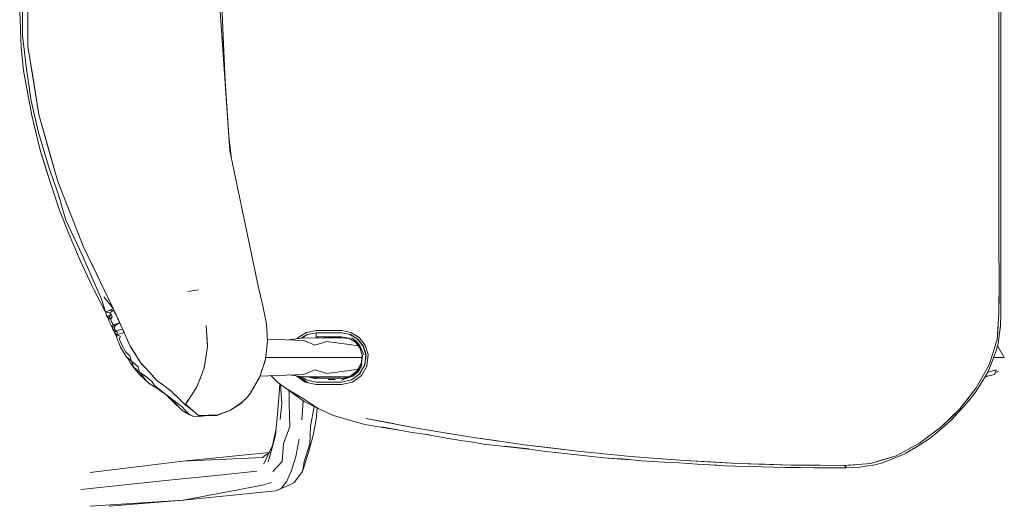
# Model space of a CAD drawing. Header units: millimetres. Extents: x -261 to 187, y -214 to 106.
# Tile 962 of 1056: x -209.357 to -208.833, y 18.07 to 18.329. Entities that reach past the tile are written whole.
import ezdxf

# ---------------------------------------------------------------- set-up
doc = ezdxf.new("R2010")
doc.units = ezdxf.units.MM
doc.header["$LTSCALE"] = 0.005
doc.header["$MEASUREMENT"] = 0
doc.layers.add('IFC-Elemento de mobília-Contorno', color=9, linetype='Continuous', lineweight=5)

msp = doc.modelspace()

# ---------------------------------------------------------------- linework, layer by layer
at = {"layer": 'IFC-Elemento de mobília-Contorno', "lineweight": 5}
for p, q in [((-209.35514, 18.32015), (-209.35507, 18.34058)), ((-209.24934, 18.34227), (-209.24744, 18.29602)), ((-209.35658, 18.33308), (-209.35585, 18.31394)), ((-209.35217, 18.31464), (-209.35217, 18.33307)), ((-209.24998, 18.33307), (-209.2449, 18.25896)), ((-209.24998, 18.33307), (-209.24744, 18.29602)), ((-208.83624, 18.31527), (-208.83624, 18.33307)), ((-208.83514, 18.32305), (-208.83514, 18.33307)), ((-208.83514, 18.31304), (-208.83514, 18.33307)), ((-208.83624, 18.31527), (-208.83624, 18.32417)), ((-209.35514, 18.32015), (-209.35296, 18.30227)), ((-208.83514, 18.31304), (-208.83514, 18.32305)), ((-209.35585, 18.31394), (-209.35455, 18.30159)), ((-209.35217, 18.31464), (-209.34648, 18.27822)), ((-209.35217, 18.31464), (-209.34933, 18.29643)), ((-208.83624, 18.31527), (-208.83624, 18.29746)), ((-208.83514, 18.30803), (-208.83514, 18.31304)), ((-208.83514, 18.293), (-208.83514, 18.31304)), ((-208.83514, 18.30302), (-208.83514, 18.30803)), ((-208.83624, 18.30636), (-208.83624, 18.29746)), ((-208.83514, 18.293), (-208.83514, 18.30302)), ((-209.35455, 18.30159), (-209.35197, 18.28705)), ((-209.35296, 18.30227), (-209.35045, 18.28552)), ((-208.83624, 18.29746), (-208.83623, 18.27966)), ((-209.35345, 18.29583), (-209.35013, 18.27772)), ((-209.34933, 18.29643), (-209.3479, 18.28732)), ((-209.24744, 18.29602), (-209.2449, 18.25896)), ((-208.83514, 18.28298), (-208.83514, 18.293)), ((-208.83514, 18.27297), (-208.83514, 18.293)), ((-209.35197, 18.28705), (-209.35013, 18.27772)), ((-209.3479, 18.28732), (-209.34648, 18.27822)), ((-208.83623, 18.28856), (-208.83623, 18.27966)), ((-209.35045, 18.28552), (-209.3466, 18.26864)), ((-208.83514, 18.27297), (-208.83514, 18.28298)), ((-209.35013, 18.27772), (-209.34582, 18.26001)), ((-209.34648, 18.27822), (-209.33636, 18.24276)), ((-209.34648, 18.27822), (-209.34142, 18.26049)), ((-208.83623, 18.27966), (-208.83622, 18.26186)), ((-208.83514, 18.26796), (-208.83514, 18.27297)), ((-208.83514, 18.25293), (-208.83514, 18.27297)), ((-209.3466, 18.26864), (-209.34133, 18.25088)), ((-209.24541, 18.26652), (-209.24397, 18.25453)), ((-208.83622, 18.27076), (-208.83622, 18.26186)), ((-208.83514, 18.26295), (-208.83514, 18.26796)), ((-208.83622, 18.24405), (-208.83622, 18.26186)), ((-208.83514, 18.25293), (-208.83514, 18.26295)), ((-209.34582, 18.26001), (-209.34013, 18.24183)), ((-209.34582, 18.26001), (-209.3422, 18.24787)), ((-209.34142, 18.26049), (-209.33636, 18.24276)), ((-209.2449, 18.25896), (-209.23733, 18.22263)), ((-209.2449, 18.25896), (-209.22976, 18.18631)), ((-209.34133, 18.25088), (-209.336, 18.23566)), ((-208.83622, 18.24405), (-208.83622, 18.25296)), ((-208.83514, 18.24291), (-208.83514, 18.25293)), ((-208.83514, 18.23145), (-208.83514, 18.25293)), ((-209.3422, 18.24787), (-209.33541, 18.22753)), ((-209.33636, 18.24276), (-209.32293, 18.2084)), ((-209.33636, 18.24276), (-209.32965, 18.22558)), ((-208.83622, 18.24405), (-208.83622, 18.22625)), ((-208.83514, 18.23289), (-208.83514, 18.24291)), ((-209.336, 18.23566), (-209.33198, 18.22223)), ((-208.83622, 18.22625), (-208.83622, 18.23515)), ((-208.83514, 18.22286), (-208.83514, 18.23289)), ((-208.83514, 18.20997), (-208.83514, 18.23145)), ((-209.33541, 18.22753), (-209.33027, 18.21455)), ((-209.32965, 18.22558), (-209.32293, 18.2084)), ((-208.83622, 18.22625), (-208.8362, 18.21735)), ((-208.83622, 18.22625), (-208.83618, 18.20845)), ((-209.33198, 18.22223), (-209.32358, 18.20413)), ((-209.23733, 18.22263), (-209.22976, 18.18631)), ((-208.83514, 18.21285), (-208.83514, 18.22286)), ((-209.33027, 18.21455), (-209.32442, 18.20078)), ((-208.8362, 18.21735), (-208.83618, 18.20845)), ((-209.32293, 18.2084), (-209.30691, 18.17519)), ((-209.32293, 18.2084), (-209.31492, 18.19179)), ((-208.83618, 18.20845), (-208.83613, 18.19065)), ((-208.83514, 18.20283), (-208.83514, 18.21285)), ((-208.83514, 18.19137), (-208.83514, 18.20997)), ((-209.32358, 18.20413), (-209.31703, 18.18903)), ((-209.32442, 18.20078), (-209.31799, 18.18703)), ((-208.83616, 18.19954), (-208.83613, 18.19065)), ((-208.83514, 18.19281), (-208.83514, 18.20283)), ((-208.83514, 18.18279), (-208.83514, 18.19281)), ((-209.31703, 18.18903), (-209.313, 18.1799)), ((-208.83618, 18.17276), (-208.83613, 18.19065)), ((-208.83514, 18.17276), (-208.83514, 18.19137)), ((-209.31799, 18.18703), (-209.31699, 18.18498)), ((-209.31699, 18.18498), (-209.31101, 18.17325)), ((-209.26715, 18.18424), (-209.26159, 18.18519)), ((-209.26715, 18.18424), (-209.26375, 18.18482)), ((-209.26375, 18.18482), (-209.26159, 18.18519)), ((-209.22976, 18.18631), (-209.22734, 18.17666)), ((-208.83618, 18.17276), (-208.83615, 18.18285)), ((-208.83514, 18.17269), (-208.83514, 18.18279)), ((-209.313, 18.1799), (-209.31101, 18.17325)), ((-209.31184, 18.18134), (-209.30691, 18.17519)), ((-209.31101, 18.17325), (-209.30896, 18.17422)), ((-209.31101, 18.17325), (-209.30977, 18.17384)), ((-209.31101, 18.17325), (-209.30873, 18.17293)), ((-209.31101, 18.17325), (-209.31041, 18.17188)), ((-209.31041, 18.17188), (-209.31019, 18.17102)), ((-209.31019, 18.17102), (-209.30806, 18.17206)), ((-209.30977, 18.17384), (-209.30852, 18.17442)), ((-209.30927, 18.17065), (-209.30806, 18.17206)), ((-209.30896, 18.17422), (-209.30691, 18.17519)), ((-209.30896, 18.17422), (-209.30655, 18.17439)), ((-209.30873, 18.17293), (-209.30655, 18.17439)), ((-209.30873, 18.17293), (-209.30806, 18.17206)), ((-209.30852, 18.17442), (-209.30691, 18.17519)), ((-209.30806, 18.17206), (-209.3075, 18.17085)), ((-209.30691, 18.17519), (-209.30415, 18.16912)), ((-209.30691, 18.17519), (-209.30655, 18.17439)), ((-209.30661, 18.17452), (-209.30614, 18.17349)), ((-209.30614, 18.17349), (-209.30576, 18.17265)), ((-209.30576, 18.17265), (-209.30537, 18.17181)), ((-209.30537, 18.17181), (-209.30499, 18.17096)), ((-209.22734, 18.17666), (-209.22549, 18.16688)), ((-208.83721, 18.15872), (-208.83618, 18.17276)), ((-208.83545, 18.16576), (-208.83521, 18.17271)), ((-208.83526, 18.17144), (-208.83514, 18.17269)), ((-208.83525, 18.17155), (-208.83514, 18.17276)), ((-209.31019, 18.17102), (-209.30927, 18.17065)), ((-209.31019, 18.17102), (-209.30936, 18.17003)), ((-209.30942, 18.16968), (-209.3075, 18.17085)), ((-209.30942, 18.16968), (-209.30927, 18.17065)), ((-209.30942, 18.16968), (-209.30808, 18.16966)), ((-209.30942, 18.16968), (-209.30915, 18.16882)), ((-209.30915, 18.16882), (-209.30878, 18.16794)), ((-209.30878, 18.16794), (-209.30829, 18.16699)), ((-209.30829, 18.16699), (-209.30798, 18.16618)), ((-209.30808, 18.16966), (-209.3075, 18.17085)), ((-209.30808, 18.16966), (-209.3078, 18.16822)), ((-209.3078, 18.16822), (-209.30721, 18.16752)), ((-209.30727, 18.16563), (-209.30708, 18.16662)), ((-209.30721, 18.16752), (-209.30708, 18.16662)), ((-209.30708, 18.16662), (-209.30345, 18.16758)), ((-209.30708, 18.16662), (-209.30554, 18.16645)), ((-209.30554, 18.16645), (-209.30345, 18.16758)), ((-209.30499, 18.17096), (-209.30461, 18.17012)), ((-209.30461, 18.17012), (-209.30415, 18.16912)), ((-209.30415, 18.16912), (-209.30076, 18.16167)), ((-209.30415, 18.16912), (-209.30384, 18.16843)), ((-209.30384, 18.16843), (-209.30345, 18.16758)), ((-209.30345, 18.16758), (-209.30307, 18.16674)), ((-209.30307, 18.16674), (-209.30268, 18.1659)), ((-209.22549, 18.16688), (-209.22486, 18.15787)), ((-209.30798, 18.16618), (-209.30727, 18.16563)), ((-209.30798, 18.16618), (-209.30723, 18.16507)), ((-209.30733, 18.1656), (-209.30554, 18.16645)), ((-209.30727, 18.16563), (-209.30624, 18.16514)), ((-209.30727, 18.16563), (-209.30718, 18.16442)), ((-209.30718, 18.16442), (-209.30612, 18.16418)), ((-209.30718, 18.16442), (-209.306, 18.16251)), ((-209.30624, 18.16514), (-209.30554, 18.16645)), ((-209.30624, 18.16514), (-209.30612, 18.16418)), ((-209.30612, 18.16418), (-209.30575, 18.1633)), ((-209.30611, 18.16218), (-209.30575, 18.1633)), ((-209.30611, 18.16218), (-209.30493, 18.16124)), ((-209.30611, 18.16218), (-209.30491, 18.1599)), ((-209.30575, 18.1633), (-209.30191, 18.16421)), ((-209.30575, 18.1633), (-209.30456, 18.16267)), ((-209.30493, 18.16124), (-209.30456, 18.16267)), ((-209.30493, 18.16124), (-209.30114, 18.16252)), ((-209.30268, 18.1659), (-209.3023, 18.16505)), ((-209.3023, 18.16505), (-209.30191, 18.16421)), ((-209.30191, 18.16421), (-209.30153, 18.16337)), ((-209.30153, 18.16337), (-209.30114, 18.16252)), ((-209.30114, 18.16252), (-209.30076, 18.16167)), ((-209.30076, 18.16167), (-209.2978, 18.15528)), ((-209.30076, 18.16167), (-209.30002, 18.16007)), ((-209.25742, 18.16623), (-209.25711, 18.16055)), ((-209.25742, 18.16623), (-209.25676, 18.15574)), ((-209.20862, 18.15982), (-209.20421, 18.16253)), ((-209.20696, 18.15941), (-209.2037, 18.1614)), ((-209.20421, 18.16253), (-209.19905, 18.1635)), ((-209.2037, 18.1614), (-209.19905, 18.16225)), ((-209.19912, 18.16349), (-209.19575, 18.16349)), ((-209.19912, 18.16224), (-209.19575, 18.16224)), ((-209.19912, 18.16224), (-209.19912, 18.16147)), ((-209.19912, 18.16147), (-209.19911, 18.16083)), ((-209.19905, 18.16224), (-209.19905, 18.16225)), ((-209.19905, 18.16225), (-209.19566, 18.16225)), ((-209.1981, 18.16224), (-209.1981, 18.16225)), ((-209.19575, 18.16349), (-209.19237, 18.16349)), ((-209.19575, 18.16224), (-209.19237, 18.16224)), ((-209.19566, 18.16225), (-209.19228, 18.16225)), ((-209.19237, 18.16349), (-209.18899, 18.16349)), ((-209.19237, 18.16224), (-209.18899, 18.16224)), ((-209.19228, 18.16225), (-209.1889, 18.16225)), ((-209.18899, 18.16349), (-209.18561, 18.16349)), ((-209.18899, 18.16224), (-209.18561, 18.16224)), ((-209.1889, 18.16225), (-209.18551, 18.16225)), ((-209.18561, 18.16349), (-209.18053, 18.16253)), ((-209.18561, 18.16224), (-209.18097, 18.16137)), ((-209.18551, 18.16225), (-209.18086, 18.16139)), ((-209.18106, 18.16142), (-209.17693, 18.15891)), ((-209.18086, 18.16139), (-209.17682, 18.15893)), ((-209.18053, 18.16253), (-209.17612, 18.15982)), ((-208.83721, 18.15872), (-208.83669, 18.16574)), ((-208.83619, 18.15941), (-208.83545, 18.16576)), ((-209.30493, 18.16124), (-209.30313, 18.16056)), ((-209.30493, 18.16124), (-209.30491, 18.1598)), ((-209.30491, 18.1598), (-209.30465, 18.15838)), ((-209.30465, 18.15838), (-209.30378, 18.15655)), ((-209.30378, 18.15655), (-209.30296, 18.15476)), ((-209.30353, 18.15869), (-209.30313, 18.16056)), ((-209.30353, 18.15869), (-209.30288, 18.15715)), ((-209.30288, 18.15715), (-209.3021, 18.15553)), ((-209.30002, 18.16007), (-209.29928, 18.15848)), ((-209.29928, 18.15848), (-209.29854, 18.15688)), ((-209.29854, 18.15688), (-209.2978, 18.15528)), ((-209.25711, 18.16055), (-209.2568, 18.15487)), ((-209.22599, 18.14837), (-209.22486, 18.15787)), ((-209.2254, 18.15333), (-209.22489, 18.15708)), ((-209.22494, 18.15893), (-209.2056, 18.1582)), ((-209.22491, 18.15746), (-209.22489, 18.15708)), ((-209.21357, 18.1585), (-209.20568, 18.15959)), ((-209.20918, 18.15911), (-209.20862, 18.15982)), ((-209.20568, 18.15959), (-209.19968, 18.15944)), ((-209.2056, 18.1582), (-209.19967, 18.15579)), ((-209.20551, 18.15959), (-209.20551, 18.16029)), ((-209.19968, 18.15944), (-209.19501, 18.15959)), ((-209.19967, 18.15579), (-209.19333, 18.15771)), ((-209.19911, 18.16083), (-209.1991, 18.1604)), ((-209.1991, 18.1604), (-209.19909, 18.16024)), ((-209.19909, 18.16024), (-209.19571, 18.16024)), ((-209.19907, 18.15946), (-209.19906, 18.16024)), ((-209.1981, 18.15949), (-209.1981, 18.16024)), ((-209.19571, 18.16024), (-209.19232, 18.16024)), ((-209.19501, 18.15959), (-209.18586, 18.15959)), ((-209.19333, 18.15771), (-209.18146, 18.15612)), ((-209.19232, 18.16024), (-209.18894, 18.16024)), ((-209.18894, 18.16024), (-209.18556, 18.16024)), ((-209.18586, 18.15959), (-209.18125, 18.15928)), ((-209.18556, 18.16024), (-209.18163, 18.15951)), ((-209.18163, 18.15951), (-209.17821, 18.15743)), ((-209.18146, 18.15612), (-209.17669, 18.15546)), ((-209.18033, 18.15957), (-209.17783, 18.15789)), ((-209.17899, 18.15828), (-209.17681, 18.15612)), ((-209.17821, 18.15743), (-209.17576, 18.15426)), ((-209.17783, 18.15789), (-209.17589, 18.1556)), ((-209.17706, 18.15899), (-209.17691, 18.15898)), ((-209.17699, 18.15899), (-209.17404, 18.15519)), ((-209.17682, 18.15893), (-209.17537, 18.15705)), ((-209.17681, 18.15612), (-209.17521, 18.15351)), ((-209.17612, 18.15982), (-209.17294, 18.15573)), ((-209.17537, 18.15705), (-209.17392, 18.15518)), ((-208.84136, 18.14529), (-208.83721, 18.15872)), ((-208.83928, 18.15201), (-208.83721, 18.15872)), ((-208.83766, 18.15279), (-208.83658, 18.15671)), ((-208.83661, 18.15664), (-208.83658, 18.15671)), ((-208.8366, 18.15664), (-208.83659, 18.15664)), ((-208.83659, 18.15664), (-208.83619, 18.15941)), ((-208.83659, 18.15664), (-208.83658, 18.15672)), ((-208.83658, 18.15671), (-208.83658, 18.15678)), ((-209.30296, 18.15476), (-209.30192, 18.15283)), ((-209.3021, 18.15553), (-209.30022, 18.15202)), ((-209.30192, 18.15283), (-209.30005, 18.14981)), ((-209.30022, 18.15202), (-209.29797, 18.15008)), ((-209.2978, 18.15528), (-209.29243, 18.14654)), ((-209.2978, 18.15528), (-209.29646, 18.15309)), ((-209.29646, 18.15309), (-209.29512, 18.15091)), ((-209.29512, 18.15091), (-209.29377, 18.14872)), ((-209.25767, 18.14928), (-209.2568, 18.15487)), ((-209.25682, 18.1553), (-209.25676, 18.15574)), ((-209.17589, 18.1556), (-209.17365, 18.1506)), ((-209.17576, 18.15426), (-209.17461, 18.15044)), ((-209.17404, 18.15519), (-209.17268, 18.15072)), ((-209.17401, 18.15509), (-209.17389, 18.15507)), ((-209.17396, 18.15531), (-209.17324, 18.15288)), ((-209.17324, 18.15288), (-209.17255, 18.15059)), ((-209.17294, 18.15573), (-209.17142, 18.15072)), ((-208.84136, 18.14529), (-208.83928, 18.15201)), ((-208.84058, 18.14523), (-208.83766, 18.15279)), ((-208.83694, 18.15543), (-208.83335, 18.14922)), ((-209.30005, 18.14981), (-209.2971, 18.14725)), ((-209.30005, 18.14981), (-209.29913, 18.14864)), ((-209.29914, 18.14865), (-209.29778, 18.14617)), ((-209.29913, 18.14864), (-209.29778, 18.14617)), ((-209.29797, 18.15008), (-209.2971, 18.14725)), ((-209.29778, 18.14617), (-209.29539, 18.14321)), ((-209.29778, 18.14617), (-209.29299, 18.14025)), ((-209.2971, 18.14725), (-209.29605, 18.1443)), ((-209.2971, 18.14725), (-209.29367, 18.14421)), ((-209.29377, 18.14872), (-209.29243, 18.14654)), ((-209.29324, 18.14786), (-209.29323, 18.14784)), ((-209.29243, 18.14654), (-209.28796, 18.1417)), ((-209.29243, 18.14654), (-209.29019, 18.14412)), ((-209.25854, 18.14368), (-209.25767, 18.14928)), ((-209.25829, 18.14468), (-209.25753, 18.15018)), ((-209.25762, 18.14955), (-209.25761, 18.14955)), ((-209.22905, 18.13889), (-209.22599, 18.14837)), ((-209.22821, 18.14145), (-209.22622, 18.14735)), ((-209.22777, 18.14287), (-209.22622, 18.14735)), ((-209.22622, 18.14735), (-209.22615, 18.14788)), ((-209.22589, 18.14922), (-209.21735, 18.14922)), ((-209.21735, 18.14922), (-209.20053, 18.14922)), ((-209.20053, 18.14922), (-209.19517, 18.14922)), ((-209.19517, 18.14922), (-209.18558, 18.14922)), ((-209.18558, 18.14922), (-209.17473, 18.14922)), ((-209.17735, 18.14187), (-209.17507, 18.14586)), ((-209.17507, 18.14586), (-209.17461, 18.15044)), ((-209.17504, 18.14435), (-209.17435, 18.1505)), ((-209.17504, 18.14435), (-209.17496, 18.14567)), ((-209.17322, 18.14526), (-209.17268, 18.15072)), ((-209.1731, 18.14524), (-209.17255, 18.15059)), ((-209.17283, 18.14922), (-209.17269, 18.14922)), ((-209.17205, 18.1448), (-209.17142, 18.15072)), ((-208.83904, 18.14922), (-208.83837, 18.14922)), ((-208.83837, 18.14922), (-208.83462, 18.14922)), ((-208.83462, 18.14922), (-208.83335, 18.14922)), ((-209.29605, 18.1443), (-209.29288, 18.14136)), ((-209.29539, 18.14321), (-209.29299, 18.14025)), ((-209.29367, 18.14421), (-209.29288, 18.14136)), ((-209.29288, 18.14136), (-209.289, 18.13879)), ((-209.29288, 18.14136), (-209.2893, 18.13694)), ((-209.28796, 18.1417), (-209.28349, 18.13686)), ((-209.28796, 18.1417), (-209.28573, 18.13928)), ((-209.26055, 18.13847), (-209.25854, 18.14368)), ((-209.25845, 18.14422), (-209.25829, 18.14468)), ((-209.22834, 18.1411), (-209.22821, 18.14145)), ((-209.2056, 18.14024), (-209.19967, 18.14265)), ((-209.19967, 18.14265), (-209.19333, 18.14074)), ((-209.19333, 18.14074), (-209.18146, 18.14232)), ((-209.18146, 18.14232), (-209.17672, 18.14298)), ((-209.18106, 18.13916), (-209.17735, 18.14187)), ((-209.1803, 18.13726), (-209.1758, 18.14058)), ((-209.17962, 18.13923), (-209.17693, 18.14143)), ((-209.17892, 18.14027), (-209.17641, 18.14277)), ((-209.17693, 18.14143), (-209.17504, 18.14435)), ((-209.17592, 18.14049), (-209.17322, 18.14526)), ((-209.17581, 18.14057), (-209.1758, 18.14057)), ((-209.1758, 18.14057), (-209.1731, 18.14524)), ((-209.175, 18.13964), (-209.17199, 18.14491)), ((-209.17432, 18.1433), (-209.17421, 18.14332)), ((-208.84823, 18.133), (-208.84136, 18.14529)), ((-208.84383, 18.13838), (-208.84211, 18.14146)), ((-208.84213, 18.14144), (-208.84211, 18.14146)), ((-208.84212, 18.14145), (-208.83773, 18.14267)), ((-208.84212, 18.14145), (-208.84211, 18.14147)), ((-208.84212, 18.14145), (-208.84211, 18.14146)), ((-208.84211, 18.14146), (-208.84058, 18.14523)), ((-208.84211, 18.14147), (-208.8421, 18.14149)), ((-208.83854, 18.14024), (-208.83773, 18.14267)), ((-208.83795, 18.14126), (-208.83635, 18.14193)), ((-209.29299, 18.14025), (-209.28773, 18.13542)), ((-209.29299, 18.14025), (-209.29036, 18.13783)), ((-209.29036, 18.13783), (-209.28773, 18.13542)), ((-209.289, 18.13879), (-209.28627, 18.13634)), ((-209.28773, 18.13542), (-209.28322, 18.13261)), ((-209.28627, 18.13634), (-209.28478, 18.1341)), ((-209.28578, 18.13934), (-209.28349, 18.13686)), ((-209.28349, 18.13686), (-209.28075, 18.13481)), ((-209.26258, 18.13319), (-209.26055, 18.13847)), ((-209.26223, 18.1339), (-209.26066, 18.1382)), ((-209.26181, 18.13519), (-209.26176, 18.13519)), ((-209.23406, 18.13004), (-209.22905, 18.13889)), ((-209.23165, 18.13427), (-209.22942, 18.13807)), ((-209.22942, 18.13807), (-209.22926, 18.13852)), ((-209.22942, 18.13807), (-209.22928, 18.13849)), ((-209.2289, 18.13937), (-209.20551, 18.14025)), ((-209.2231, 18.13958), (-209.21946, 18.1359)), ((-209.21946, 18.1359), (-209.20541, 18.12585)), ((-209.2188, 18.12809), (-209.21838, 18.13512)), ((-209.21357, 18.13994), (-209.20568, 18.13885)), ((-209.20934, 18.13936), (-209.20493, 18.13613)), ((-209.20828, 18.13921), (-209.20657, 18.1379)), ((-209.20828, 18.13921), (-209.20784, 18.13888)), ((-209.20784, 18.13888), (-209.20657, 18.1379)), ((-209.20677, 18.139), (-209.20443, 18.13728)), ((-209.20657, 18.1379), (-209.20523, 18.13701)), ((-209.20657, 18.1379), (-209.20339, 18.13579)), ((-209.20568, 18.13885), (-209.19968, 18.13899)), ((-209.2056, 18.14024), (-209.20551, 18.14024)), ((-209.20523, 18.13701), (-209.20389, 18.13613)), ((-209.20493, 18.13613), (-209.19912, 18.13487)), ((-209.20443, 18.13728), (-209.19912, 18.13612)), ((-209.20389, 18.13613), (-209.20339, 18.13579)), ((-209.20351, 18.1389), (-209.1991, 18.13791)), ((-209.20349, 18.1389), (-209.20341, 18.13889)), ((-209.20344, 18.13891), (-209.20341, 18.13889)), ((-209.2025, 18.13893), (-209.19909, 18.1382)), ((-209.19968, 18.13899), (-209.19501, 18.13885)), ((-209.19922, 18.13823), (-209.19918, 18.13885)), ((-209.19918, 18.13885), (-209.19918, 18.13898)), ((-209.19912, 18.13612), (-209.19574, 18.13612)), ((-209.19909, 18.1382), (-209.19571, 18.1382)), ((-209.1981, 18.13885), (-209.1981, 18.13895)), ((-209.1981, 18.13885), (-209.19809, 18.1382)), ((-209.19574, 18.13612), (-209.19236, 18.13612)), ((-209.19571, 18.1382), (-209.19232, 18.1382)), ((-209.19501, 18.13885), (-209.18586, 18.13885)), ((-209.19273, 18.13759), (-209.18885, 18.13756)), ((-209.19236, 18.13612), (-209.18898, 18.13612)), ((-209.19232, 18.1382), (-209.18894, 18.1382)), ((-209.18898, 18.13612), (-209.18561, 18.13611)), ((-209.18894, 18.1382), (-209.18556, 18.1382)), ((-209.18586, 18.13885), (-209.18104, 18.13918)), ((-209.18561, 18.13611), (-209.1803, 18.13726)), ((-209.18561, 18.13487), (-209.17979, 18.13611)), ((-209.1856, 18.13715), (-209.17962, 18.13923)), ((-209.1856, 18.13715), (-209.18202, 18.13857)), ((-209.18558, 18.13791), (-209.18202, 18.13857)), ((-209.18556, 18.1382), (-209.18106, 18.13916)), ((-209.18202, 18.13857), (-209.17892, 18.14027)), ((-209.17979, 18.13611), (-209.175, 18.13964)), ((-208.84838, 18.13125), (-208.84383, 18.13838)), ((-208.84823, 18.133), (-208.84473, 18.13927)), ((-208.84355, 18.1389), (-208.83854, 18.14024)), ((-208.8434, 18.13916), (-208.83854, 18.14024)), ((-209.28478, 18.1341), (-209.27815, 18.12896)), ((-209.28322, 18.13261), (-209.27815, 18.12896)), ((-209.28075, 18.13481), (-209.27632, 18.13149)), ((-209.27632, 18.13149), (-209.27445, 18.12969)), ((-209.27632, 18.13149), (-209.27224, 18.12757)), ((-209.26522, 18.12924), (-209.26256, 18.13325)), ((-209.26242, 18.13361), (-209.26223, 18.1339)), ((-209.23613, 18.12762), (-209.23406, 18.13004)), ((-209.2324, 18.13297), (-209.23165, 18.13427)), ((-209.2179, 18.13478), (-209.21726, 18.12481)), ((-209.21499, 18.1328), (-209.20544, 18.12708)), ((-209.21335, 18.13153), (-209.21333, 18.12467)), ((-209.19912, 18.13487), (-209.19574, 18.13487)), ((-209.19574, 18.13487), (-209.19236, 18.13487)), ((-209.19236, 18.13487), (-209.18899, 18.13487)), ((-209.18899, 18.13487), (-209.18561, 18.13487)), ((-208.85697, 18.12195), (-208.84823, 18.133)), ((-208.8526, 18.12748), (-208.84823, 18.133)), ((-208.8507, 18.12801), (-208.84838, 18.13125)), ((-209.27872, 18.12937), (-209.27383, 18.12448)), ((-209.27815, 18.12896), (-209.27234, 18.1233)), ((-209.27815, 18.12896), (-209.2704, 18.12316)), ((-209.27445, 18.12969), (-209.27257, 18.12789)), ((-209.27257, 18.12789), (-209.27061, 18.126)), ((-209.27224, 18.12757), (-209.26864, 18.12411)), ((-209.27061, 18.126), (-209.26963, 18.12506)), ((-209.26963, 18.12506), (-209.26864, 18.12411)), ((-209.26864, 18.12411), (-209.26693, 18.12668)), ((-209.26846, 18.12433), (-209.26679, 18.12689)), ((-209.26747, 18.12587), (-209.26746, 18.12586)), ((-209.26693, 18.12668), (-209.26522, 18.12924)), ((-209.24497, 18.12113), (-209.23909, 18.12488)), ((-209.24213, 18.12287), (-209.23927, 18.12467)), ((-209.23927, 18.12467), (-209.23783, 18.12599)), ((-209.23909, 18.12488), (-209.23613, 18.12762)), ((-209.23783, 18.12599), (-209.23639, 18.1273)), ((-209.23639, 18.1273), (-209.23539, 18.12845)), ((-209.23539, 18.12845), (-209.23438, 18.12959)), ((-209.23438, 18.12959), (-209.23423, 18.12984)), ((-209.23438, 18.12959), (-209.23426, 18.1298)), ((-209.23438, 18.12959), (-209.23426, 18.1298)), ((-209.21958, 18.11918), (-209.2188, 18.12809)), ((-209.21814, 18.11632), (-209.21726, 18.12481)), ((-209.21333, 18.12467), (-209.21301, 18.1126)), ((-209.20664, 18.11607), (-209.20587, 18.12619)), ((-209.20544, 18.12708), (-209.19794, 18.12216)), ((-209.20541, 18.12585), (-209.20441, 18.12537)), ((-209.20541, 18.12585), (-209.19794, 18.12216)), ((-209.20541, 18.12585), (-209.20441, 18.12537)), ((-208.85697, 18.12195), (-208.8526, 18.12748)), ((-208.85486, 18.12323), (-208.85186, 18.12666)), ((-208.85186, 18.12666), (-208.8507, 18.12801)), ((-208.8507, 18.12801), (-208.85057, 18.12821)), ((-209.27383, 18.12448), (-209.27006, 18.121)), ((-209.2704, 18.12316), (-209.26782, 18.12021)), ((-209.27006, 18.121), (-209.26826, 18.11977)), ((-209.26864, 18.12411), (-209.26669, 18.12256)), ((-209.26849, 18.12435), (-209.2615, 18.11832)), ((-209.26835, 18.12455), (-209.26832, 18.12454)), ((-209.26826, 18.11977), (-209.2664, 18.11882)), ((-209.26782, 18.12021), (-209.26596, 18.11875)), ((-209.26711, 18.12289), (-209.26671, 18.12282)), ((-209.26711, 18.12289), (-209.26671, 18.12282)), ((-209.26669, 18.12256), (-209.26473, 18.12101)), ((-209.26473, 18.12101), (-209.26339, 18.11995)), ((-209.25135, 18.11866), (-209.24497, 18.12113)), ((-209.25133, 18.11865), (-209.24814, 18.11986)), ((-209.25127, 18.11865), (-209.24814, 18.11986)), ((-209.25127, 18.11865), (-209.24856, 18.1196)), ((-209.24856, 18.1196), (-209.245, 18.12107)), ((-209.24814, 18.11986), (-209.245, 18.12107)), ((-209.24731, 18.12018), (-209.24672, 18.12045)), ((-209.245, 18.12107), (-209.24213, 18.12287)), ((-209.202, 18.1126), (-209.20017, 18.12326)), ((-209.19904, 18.11632), (-209.19854, 18.12245)), ((-209.19794, 18.12216), (-209.18984, 18.11838)), ((-208.86707, 18.11213), (-208.85697, 18.12195)), ((-208.86202, 18.11704), (-208.85697, 18.12195)), ((-208.86123, 18.1162), (-208.85783, 18.12001)), ((-208.86122, 18.1162), (-208.85774, 18.12011)), ((-208.85852, 18.11927), (-208.85486, 18.12323)), ((-209.2664, 18.11882), (-209.26403, 18.11791)), ((-209.26596, 18.11875), (-209.26403, 18.11791)), ((-209.26403, 18.11791), (-209.26235, 18.11774)), ((-209.26235, 18.11774), (-209.25817, 18.11818)), ((-209.2615, 18.11832), (-209.25124, 18.11867)), ((-209.26134, 18.11832), (-209.25882, 18.1184)), ((-209.25882, 18.1184), (-209.25631, 18.11849)), ((-209.25817, 18.11818), (-209.25186, 18.11845)), ((-209.25696, 18.11846), (-209.25692, 18.11848)), ((-209.25631, 18.11849), (-209.25379, 18.11857)), ((-209.25379, 18.11857), (-209.25127, 18.11865)), ((-209.25186, 18.11845), (-209.25127, 18.11865)), ((-209.22057, 18.10802), (-209.21958, 18.11918)), ((-209.20056, 18.10802), (-209.19904, 18.11632)), ((-209.18986, 18.11839), (-209.17322, 18.11369)), ((-209.18984, 18.11838), (-209.17322, 18.11369)), ((-209.17257, 18.11681), (-209.15982, 18.11441)), ((-209.17257, 18.11681), (-209.14461, 18.11156)), ((-209.15982, 18.11441), (-209.15221, 18.11299)), ((-208.86707, 18.11213), (-208.86202, 18.11704)), ((-208.86624, 18.11184), (-208.86195, 18.11563)), ((-208.86338, 18.11437), (-208.86122, 18.1162)), ((-208.86325, 18.11448), (-208.86123, 18.1162)), ((-208.86195, 18.11563), (-208.85852, 18.11927)), ((-209.22285, 18.09995), (-209.22028, 18.11133)), ((-209.2164, 18.10328), (-209.21301, 18.1126)), ((-209.20235, 18.10328), (-209.202, 18.1126)), ((-209.17322, 18.11369), (-209.16039, 18.11156)), ((-209.17322, 18.11369), (-209.15591, 18.11083)), ((-209.16439, 18.1123), (-209.15566, 18.11078)), ((-209.16039, 18.11156), (-209.15566, 18.11078)), ((-209.15573, 18.11079), (-209.14799, 18.10943)), ((-209.15221, 18.11299), (-209.14461, 18.11156)), ((-209.14799, 18.10943), (-209.14047, 18.10828)), ((-209.14461, 18.11156), (-209.13058, 18.10923)), ((-209.14461, 18.11156), (-209.11655, 18.10691)), ((-209.13058, 18.10923), (-209.11655, 18.10691)), ((-208.87835, 18.10368), (-208.86707, 18.11213)), ((-208.87271, 18.1079), (-208.86707, 18.11213)), ((-208.87063, 18.10809), (-208.86624, 18.11184)), ((-209.22285, 18.09995), (-209.22057, 18.10802)), ((-209.20985, 18.09665), (-209.20801, 18.10575)), ((-209.20278, 18.09995), (-209.20056, 18.10802)), ((-209.14136, 18.10841), (-209.13913, 18.10804)), ((-209.14133, 18.10841), (-209.13918, 18.10805)), ((-209.14047, 18.10828), (-209.1297, 18.1064)), ((-209.1297, 18.1064), (-209.12102, 18.10501)), ((-209.12102, 18.10501), (-209.11784, 18.10452)), ((-209.11799, 18.10454), (-209.10993, 18.10321)), ((-209.11784, 18.10452), (-209.10993, 18.10321)), ((-209.11655, 18.10691), (-209.10247, 18.10489)), ((-209.11655, 18.10691), (-209.08839, 18.10287)), ((-208.88062, 18.10133), (-208.87578, 18.10432)), ((-208.87835, 18.10368), (-208.87271, 18.1079)), ((-208.87578, 18.10432), (-208.87329, 18.10597)), ((-208.87329, 18.10597), (-208.87063, 18.10809)), ((-209.26984, 18.09407), (-209.22398, 18.09879)), ((-209.22762, 18.0961), (-209.22412, 18.09851)), ((-209.22693, 18.09274), (-209.22237, 18.10209)), ((-209.22459, 18.09384), (-209.22285, 18.09995)), ((-209.21719, 18.0939), (-209.2164, 18.10328)), ((-209.20547, 18.0939), (-209.20235, 18.10328)), ((-209.20464, 18.09384), (-209.20278, 18.09995)), ((-209.10993, 18.10321), (-209.10196, 18.10229)), ((-209.10993, 18.10321), (-209.09399, 18.10137)), ((-209.10196, 18.10229), (-209.09399, 18.10137)), ((-209.09905, 18.10203), (-209.08585, 18.10066)), ((-209.09399, 18.10137), (-209.08584, 18.10043)), ((-209.09399, 18.10137), (-209.08602, 18.10045)), ((-209.08839, 18.10287), (-209.07427, 18.10115)), ((-209.08839, 18.10287), (-209.06015, 18.09945)), ((-209.08602, 18.10045), (-209.0772, 18.09932)), ((-209.0772, 18.09932), (-209.07008, 18.09861)), ((-209.07427, 18.10115), (-209.06015, 18.09945)), ((-209.07008, 18.09861), (-209.06212, 18.09769)), ((-209.06015, 18.09945), (-209.04599, 18.09805)), ((-209.06015, 18.09945), (-209.03184, 18.09665)), ((-208.89076, 18.09703), (-208.87835, 18.10368)), ((-208.89076, 18.09703), (-208.88455, 18.10036)), ((-208.88562, 18.09842), (-208.88062, 18.10133)), ((-208.88455, 18.10036), (-208.87835, 18.10368)), ((-209.31916, 18.08812), (-209.26984, 18.09407)), ((-209.26984, 18.09407), (-209.22762, 18.0961)), ((-209.22211, 18.08864), (-209.21719, 18.0939)), ((-209.2121, 18.08913), (-209.20985, 18.09665)), ((-209.20636, 18.08864), (-209.20547, 18.0939)), ((-209.20636, 18.08864), (-209.20464, 18.09384)), ((-209.06212, 18.09769), (-209.05415, 18.09678)), ((-209.06212, 18.09769), (-209.04618, 18.09586)), ((-209.05415, 18.09678), (-209.04618, 18.09586)), ((-209.04618, 18.09586), (-209.03817, 18.09533)), ((-209.04618, 18.09586), (-209.0321, 18.09493)), ((-209.04599, 18.09805), (-209.03184, 18.09665)), ((-209.03817, 18.09533), (-209.03213, 18.09493)), ((-209.03814, 18.09552), (-209.02617, 18.09435)), ((-209.03184, 18.09665), (-209.01766, 18.09557)), ((-209.03184, 18.09665), (-209.00347, 18.09449)), ((-209.02617, 18.09435), (-209.01743, 18.09373)), ((-209.01743, 18.09373), (-209.00616, 18.09323)), ((-209.00347, 18.09449), (-208.97506, 18.09296)), ((-209.00347, 18.09449), (-208.98927, 18.09373)), ((-208.98927, 18.09373), (-208.97506, 18.09296)), ((-208.9042, 18.09288), (-208.89076, 18.09703)), ((-208.9042, 18.09288), (-208.89748, 18.09495)), ((-208.90202, 18.09216), (-208.89817, 18.0933)), ((-208.89817, 18.0933), (-208.89064, 18.0962)), ((-208.89748, 18.09495), (-208.89076, 18.09703)), ((-208.89064, 18.0962), (-208.88686, 18.09767)), ((-208.88686, 18.09767), (-208.88562, 18.09842)), ((-209.25391, 18.08636), (-209.23051, 18.08877)), ((-209.21468, 18.08345), (-209.2121, 18.08913)), ((-209.21064, 18.08277), (-209.20636, 18.08864)), ((-209.00616, 18.09323), (-208.99651, 18.09254)), ((-208.99651, 18.09254), (-208.98615, 18.09195)), ((-208.98993, 18.09216), (-208.98214, 18.09165)), ((-208.98965, 18.09215), (-208.98214, 18.09165)), ((-208.98214, 18.09165), (-208.97634, 18.09155)), ((-208.97634, 18.09155), (-208.96213, 18.09114)), ((-208.97506, 18.09296), (-208.96085, 18.09251)), ((-208.97506, 18.09296), (-208.94663, 18.09207)), ((-208.96213, 18.09114), (-208.94973, 18.09085)), ((-208.96085, 18.09251), (-208.94663, 18.09207)), ((-208.94973, 18.09085), (-208.94165, 18.09079)), ((-208.94663, 18.09207), (-208.91821, 18.09183)), ((-208.94663, 18.09207), (-208.93889, 18.09201)), ((-208.94165, 18.09079), (-208.93435, 18.09066)), ((-208.93889, 18.09201), (-208.93115, 18.09194)), ((-208.93435, 18.09066), (-208.92651, 18.09066)), ((-208.93115, 18.09194), (-208.91821, 18.09183)), ((-208.92651, 18.09066), (-208.91804, 18.09061)), ((-208.91836, 18.09162), (-208.91821, 18.09183)), ((-208.91836, 18.09162), (-208.91793, 18.09159)), ((-208.91821, 18.09183), (-208.9042, 18.09288)), ((-208.91821, 18.09183), (-208.91646, 18.09196)), ((-208.91821, 18.09183), (-208.91805, 18.09176)), ((-208.91805, 18.09176), (-208.91771, 18.09127)), ((-208.91804, 18.09061), (-208.91746, 18.09066)), ((-208.91793, 18.09159), (-208.91781, 18.09141)), ((-208.91789, 18.09065), (-208.91009, 18.09096)), ((-208.91781, 18.09141), (-208.91737, 18.09078)), ((-208.91771, 18.09127), (-208.91737, 18.09078)), ((-208.91646, 18.09196), (-208.91471, 18.09209)), ((-208.91471, 18.09209), (-208.91114, 18.09236)), ((-208.9112, 18.09235), (-208.9042, 18.09288)), ((-208.91009, 18.09096), (-208.90477, 18.09189)), ((-208.90478, 18.09189), (-208.90202, 18.09216)), ((-208.90315, 18.09205), (-208.90202, 18.09216)), ((-209.30072, 18.08155), (-209.27731, 18.08396)), ((-209.27731, 18.08396), (-209.25391, 18.08636)), ((-209.21748, 18.07983), (-209.21468, 18.08345)), ((-209.32412, 18.07914), (-209.30072, 18.08155)), ((-209.2697, 18.07334), (-209.22752, 18.08144)), ((-209.2697, 18.07334), (-209.2204, 18.07841)), ((-209.22752, 18.08144), (-209.22285, 18.08277)), ((-209.2204, 18.07841), (-209.21333, 18.08144)), ((-209.2204, 18.07841), (-209.21748, 18.07983)), ((-209.21333, 18.08144), (-209.21064, 18.08277)), ((-209.31905, 18.07017), (-209.2697, 18.07334)), ((-209.30901, 18.07017), (-209.2697, 18.07334))]:
    msp.add_line(p, q, dxfattribs=at)

doc.saveas('drawing.dxf')
